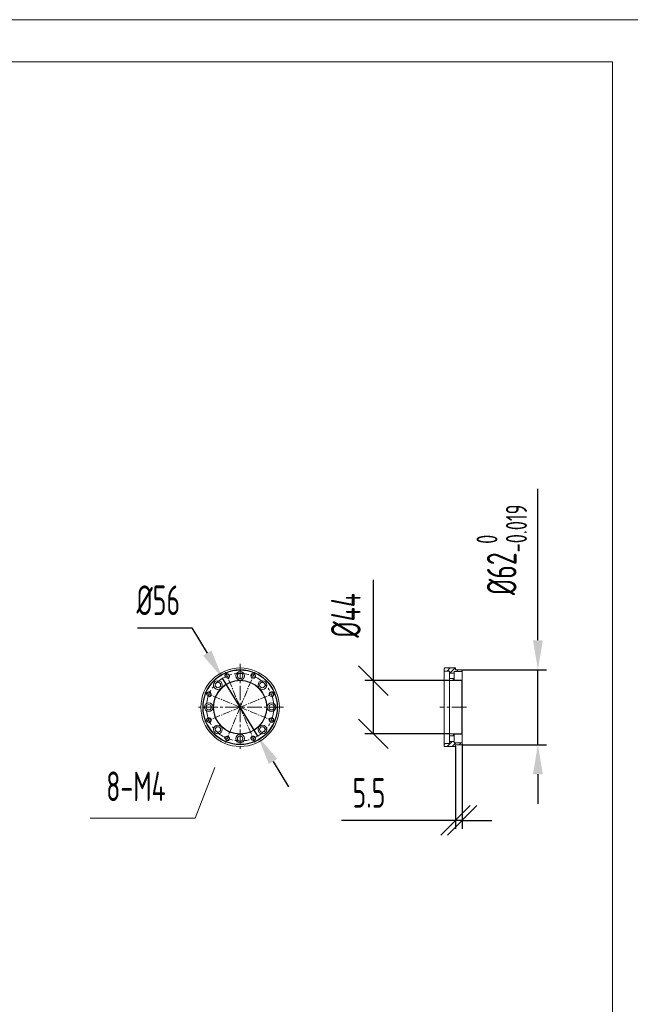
# Model space of a CAD drawing. Header units: millimetres. Extents: x 51337 to 61814, y -21781 to -12277.
# Tile 261 of 378: x 59644 to 60150, y -21127 to -20311. Entities that reach past the tile are written whole.
import ezdxf

# ---------------------------------------------------------------- set-up
doc = ezdxf.new("R2010")
doc.units = ezdxf.units.MM
doc.header["$LTSCALE"] = 0.3175
doc.linetypes.add('CENTER2', pattern=[28.575, 19.05, -3.175, 3.175, -3.175])
for name, color, linetype, lineweight in [('1轮廓实线层', 7, 'Continuous', 18), ('2细线层', 4, 'Continuous', 13), ('3中心线层', 1, 'CENTER2', 13), ('5剖面线层', 2, 'Continuous', 13), ('7标注层', 4, 'Continuous', 13), ('图框层', 7, 'Continuous', 18)]:
    doc.layers.add(name, color=color, linetype=linetype, lineweight=lineweight)
doc.styles.add('PC_TEXTSTYLE', font='ISOCP.SHX', dxfattribs={"width": 0.707, "bigfont": 'GBCBIG.SHX'})
doc.dimstyles.new('GB_DIAMETER', dxfattribs={"dimtxt": 3.5, "dimasz": 3.5, "dimexe": 1, "dimexo": 0, "dimgap": 1.5, "dimtad": 1, "dimjust": 4, "dimdsep": 46, "dimtxsty": 'PC_TEXTSTYLE', "dimcen": 0, "dimclrd": 256, "dimclrt": 3, "dimadec": 0, "dimazin": 2, "dimtp": 0.1, "dimtm": 0.1, "dimtfac": 0.71, "dimtdec": 3, "dimtmove": 0, "dimatfit": 2, "dimfxl": 1, "dimtfill": 1, "dimarcsym": 0})
doc.dimstyles.new('GB_LINEAR', dxfattribs={"dimtxt": 3.5, "dimasz": 3.5, "dimexe": 1, "dimexo": 0, "dimgap": 1.5, "dimtad": 1, "dimdsep": 46, "dimtxsty": 'PC_TEXTSTYLE', "dimcen": 0, "dimclrd": 256, "dimclrt": 3, "dimadec": 0, "dimazin": 2, "dimtp": 0.1, "dimtm": 0.1, "dimtfac": 0.71, "dimtdec": 3, "dimtmove": 0, "dimatfit": 3, "dimfxl": 1, "dimtfill": 1, "dimarcsym": 0})

# ---------------------------------------------------------------- blocks, each defined once
blk = doc.blocks.new('ZwmFrameMain_1_A4^_^无分区图框^_^landscape')
at = {"layer": '1轮廓实线层'}
for q in [(0, 200), (267, 0)]:
    blk.add_line((267, 200), q, dxfattribs=at)
at = {"layer": '2细线层'}
blk.add_line((272, 205), (-25, 205), dxfattribs=at)
blk = doc.blocks.new('*D47')
at = {"layer": '7标注层', "lineweight": -2, "transparency": 16777216}
for p, q in [((59741.76, -20814.89), (59786.91, -20814.89)), ((59786.91, -20814.89), (59799.62, -20835.83)), ((59841.39, -20904.65), (59812.33, -20856.78)), ((59854.1, -20925.6), (59866.81, -20946.54))]:
    blk.add_line(p, q, dxfattribs=at)
at = {"layer": '7标注层', "lineweight": 18, "transparency": 16777216}
for points in [[(59796.13, -20837.95), (59803.11, -20833.71), (59812.33, -20856.78)], [(59857.59, -20923.48), (59850.61, -20927.71), (59841.39, -20904.65)]]:
    blk.add_solid(points, dxfattribs=at)
at = {"layer": 'Defpoints', "color": 0, "lineweight": 18, "transparency": 16777216}
for p in [(59812.33, -20856.78), (59841.39, -20904.65)]:
    blk.add_point(p, dxfattribs=at)
at = {"layer": '7标注层', "color": 3, "transparency": 16777216, "insert": (59759.08, -20792.14), "char_height": 24.5, "attachment_point": 5, "style": 'PC_TEXTSTYLE', "bg_fill": 3, "box_fill_scale": 1.1, "bg_fill_color": 257, "bg_fill_transparency": 0}
blk.add_mtext('%%c56', dxfattribs=at)
blk = doc.blocks.new('*D48')
at = {"layer": '7标注层', "lineweight": -2, "transparency": 16777216}
for p, q in [((60073.31, -20825.21), (60073.31, -20700)), ((60073.31, -20911.71), (60073.31, -20849.71)), ((60073.31, -20936.21), (60073.31, -20960.71))]:
    blk.add_line(p, q, dxfattribs=at)
at = {"layer": '7标注层', "color": 0, "lineweight": -2, "transparency": 16777216}
for p, q in [((60010.31, -20849.71), (60080.31, -20849.71)), ((60010.31, -20911.71), (60080.31, -20911.71))]:
    blk.add_line(p, q, dxfattribs=at)
at = {"layer": '7标注层', "lineweight": 18, "transparency": 16777216}
for points in [[(60069.22, -20825.21), (60077.39, -20825.21), (60073.31, -20849.71)], [(60077.39, -20936.21), (60069.22, -20936.21), (60073.31, -20911.71)]]:
    blk.add_solid(points, dxfattribs=at)
at = {"layer": 'Defpoints', "color": 0, "lineweight": 18, "transparency": 16777216}
for p in [(60010.31, -20849.71), (60073.31, -20849.71), (60010.31, -20911.71)]:
    blk.add_point(p, dxfattribs=at)
at = {"layer": '7标注层', "color": 3, "transparency": 16777216, "insert": (60043.37, -20750.36), "char_height": 24.5, "attachment_point": 5, "rotation": 90, "style": 'PC_TEXTSTYLE', "bg_fill": 3, "box_fill_scale": 1.1, "bg_fill_color": 257, "bg_fill_transparency": 0}
blk.add_mtext('{\\A1;%%c62{}{\\H0.71x;\\C2;\\S 0^ -0.019;}}', dxfattribs=at)
blk = doc.blocks.new('_Oblique')
at = {"color": 0, "lineweight": -2}
blk.add_line((-0.5, -0.5), (0.5, 0.5), dxfattribs=at)
blk = doc.blocks.new('*D49')
at = {"layer": '7标注层', "lineweight": -2, "transparency": 16777216}
for p, q in [((59937.11, -20858.71), (59937.11, -20775.11)), ((59937.11, -20902.71), (59937.11, -20858.71))]:
    blk.add_line(p, q, dxfattribs=at)
at = {"layer": '7标注层', "color": 0, "lineweight": -2, "transparency": 16777216}
for p, q in [((60000.11, -20858.71), (59930.11, -20858.71)), ((60000.11, -20902.71), (59930.11, -20902.71))]:
    blk.add_line(p, q, dxfattribs=at)
at = {"layer": 'Defpoints', "color": 0, "lineweight": 18, "transparency": 16777216}
for p in [(59937.11, -20858.71), (60000.11, -20858.71), (60000.11, -20902.71)]:
    blk.add_point(p, dxfattribs=at)
at = {"layer": '7标注层', "lineweight": -2, "transparency": 16777216, "xscale": 24.5, "yscale": 24.5, "zscale": 24.5}
for p, rotation in [((59937.11, -20858.71), 90), ((59937.11, -20902.71), 270)]:
    blk.add_blockref('_Oblique', p, dxfattribs=dict(at, rotation=rotation))
at = {"layer": '7标注层', "color": 3, "transparency": 16777216, "insert": (59914.36, -20804.66), "char_height": 24.5, "attachment_point": 5, "rotation": 90, "style": 'PC_TEXTSTYLE', "bg_fill": 3, "box_fill_scale": 1.1, "bg_fill_color": 257, "bg_fill_transparency": 0}
blk.add_mtext('%%c44', dxfattribs=at)
blk = doc.blocks.new('*D50')
at = {"layer": '7标注层', "color": 0, "lineweight": -2, "transparency": 16777216}
for p, q in [((60005.11, -20913.21), (60005.11, -20981.41)), ((60010.61, -20911.41), (60010.61, -20981.41))]:
    blk.add_line(p, q, dxfattribs=at)
at = {"layer": '7标注层', "lineweight": -2, "transparency": 16777216}
for p, q in [((60005.11, -20974.41), (59910.85, -20974.41)), ((60010.61, -20974.41), (60005.11, -20974.41)), ((60010.61, -20974.41), (60035.11, -20974.41))]:
    blk.add_line(p, q, dxfattribs=at)
at = {"layer": 'Defpoints', "color": 0, "lineweight": 18, "transparency": 16777216}
for p in [(60005.11, -20913.21), (60010.61, -20911.41), (60005.11, -20974.41)]:
    blk.add_point(p, dxfattribs=at)
at = {"layer": '7标注层', "lineweight": -2, "transparency": 16777216, "xscale": 24.5, "yscale": 24.5, "zscale": 24.5}
blk.add_blockref('_Oblique', (60005.11, -20974.41), dxfattribs=at)
at = {"layer": '7标注层', "lineweight": -2, "transparency": 16777216, "xscale": 24.5, "yscale": 24.5, "zscale": 24.5, "rotation": 180}
blk.add_blockref('_Oblique', (60010.61, -20974.41), dxfattribs=at)
at = {"layer": '7标注层', "color": 3, "transparency": 16777216, "insert": (59933.48, -20951.66), "char_height": 24.5, "attachment_point": 5, "style": 'PC_TEXTSTYLE', "bg_fill": 3, "box_fill_scale": 1.1, "bg_fill_color": 257, "bg_fill_transparency": 0}
blk.add_mtext('5.5', dxfattribs=at)

msp = doc.modelspace()

# ---------------------------------------------------------------- hatches: boundary and pattern name
at = {"layer": '5剖面线层'}
h = msp.add_hatch(dxfattribs=at)
h.set_pattern_fill('ANSI31', color=256, scale=0.93, angle=360, style=0)
h.set_pattern_definition([(45, (59780.7702, -21042.9615), (-2.08791, 2.08791), [])])
h.paths.add_polyline_path([(60004.10504, -20858.31372), (60010.60504, -20858.31372), (60010.60504, -20858.41372), (60010.30504, -20858.71372), (60000.10504, -20858.71372), (60000.10504, -20856.96372), (60004.10504, -20856.96372)], flags=0)
h.paths.add_polyline_path([(60005.10504, -20848.21372), (60005.10504, -20849.71372), (60010.30504, -20849.71372), (60010.60504, -20850.01372), (60010.60504, -20851.11372), (60004.10504, -20851.11372), (60004.10504, -20852.46372), (60000.10504, -20852.46372), (60000.10504, -20850.71372), (59995.60504, -20850.71372), (59995.60504, -20848.51372), (59995.90504, -20848.21372)], flags=0)
h.paths.add_polyline_path([(60000.10504, -20902.71372), (60010.30504, -20902.71372), (60010.60504, -20903.01372), (60010.60504, -20903.11372), (60004.10504, -20903.11372), (60004.10504, -20904.46372), (60000.10504, -20904.46372)], flags=0)
h.paths.add_polyline_path([(60000.10504, -20908.96372), (60004.10504, -20908.96372), (60004.10504, -20910.31372), (60010.60504, -20910.31372), (60010.60504, -20911.41372), (60010.30504, -20911.71372), (60005.10504, -20911.71372), (60005.10504, -20913.21372), (59995.90504, -20913.21372), (59995.60504, -20912.91372), (59995.60504, -20910.71372), (60000.10504, -20910.71372)], flags=0)

# ---------------------------------------------------------------- linework, layer by layer
at = {"layer": '1轮廓实线层'}
for p, q in [((59995.60504, -20848.51372), (59995.90504, -20848.21372)), ((59995.60504, -20850.71372), (59995.60504, -20848.51372)), ((59995.60504, -20850.71372), (59995.60504, -20880.71372)), ((60000.10504, -20850.71372), (59995.60504, -20850.71372)), ((59995.90504, -20848.21372), (60005.10504, -20848.21372)), ((60000.10504, -20852.46372), (60000.10504, -20850.71372)), ((60000.10504, -20852.46372), (60000.10504, -20854.71372)), ((60004.10504, -20852.46372), (60000.10504, -20852.46372)), ((60010.60504, -20851.11372), (60004.10504, -20851.11372)), ((60004.10504, -20851.11372), (60004.10504, -20852.46372)), ((60004.10504, -20856.96372), (60004.10504, -20852.46372)), ((60005.10504, -20848.21372), (60005.10504, -20849.71372)), ((60005.10504, -20849.71372), (60010.30504, -20849.71372)), ((60010.30504, -20849.71372), (60010.60504, -20850.01372)), ((60010.60504, -20850.01372), (60010.60504, -20851.11372)), ((60010.60504, -20851.11372), (60010.60504, -20858.31372)), ((60000.10504, -20854.71372), (60000.10504, -20856.96372)), ((60000.10504, -20858.71372), (60000.10504, -20856.96372)), ((60000.10504, -20856.96372), (60004.10504, -20856.96372)), ((60000.10504, -20858.71372), (60000.10504, -20880.71372)), ((60010.30504, -20858.71372), (60000.10504, -20858.71372)), ((60004.10504, -20856.96372), (60004.10504, -20858.31372)), ((60004.10504, -20858.31372), (60010.60504, -20858.31372)), ((60010.60504, -20858.41372), (60010.30504, -20858.71372)), ((60010.30504, -20858.71372), (60010.30504, -20880.71372)), ((60010.60504, -20858.31372), (60010.60504, -20858.41372)), ((60010.60504, -20880.71372), (60010.60504, -20858.41372)), ((59995.60504, -20880.71372), (59995.60504, -20910.71372)), ((60000.10504, -20880.71372), (60000.10504, -20902.71372)), ((60010.30504, -20880.71372), (60010.30504, -20902.71372)), ((60010.60504, -20903.01372), (60010.60504, -20880.71372)), ((60000.10504, -20902.71372), (60010.30504, -20902.71372)), ((60000.10504, -20904.46372), (60000.10504, -20902.71372)), ((60000.10504, -20904.46372), (60000.10504, -20906.71372)), ((60004.10504, -20904.46372), (60000.10504, -20904.46372)), ((60000.10504, -20906.71372), (60000.10504, -20908.96372)), ((60000.10504, -20910.71372), (60000.10504, -20908.96372)), ((60000.10504, -20908.96372), (60004.10504, -20908.96372)), ((60010.60504, -20903.11372), (60004.10504, -20903.11372)), ((60004.10504, -20903.11372), (60004.10504, -20904.46372)), ((60004.10504, -20908.96372), (60004.10504, -20904.46372)), ((60004.10504, -20908.96372), (60004.10504, -20910.31372)), ((60004.10504, -20910.31372), (60010.60504, -20910.31372)), ((60010.30504, -20902.71372), (60010.60504, -20903.01372)), ((60010.60504, -20903.01372), (60010.60504, -20903.11372)), ((60010.60504, -20903.11372), (60010.60504, -20910.31372)), ((60010.60504, -20910.31372), (60010.60504, -20911.41372)), ((59995.60504, -20912.91372), (59995.60504, -20910.71372)), ((59995.60504, -20910.71372), (60000.10504, -20910.71372)), ((59995.90504, -20913.21372), (59995.60504, -20912.91372)), ((60005.10504, -20913.21372), (59995.90504, -20913.21372)), ((60010.30504, -20911.71372), (60005.10504, -20911.71372)), ((60005.10504, -20911.71372), (60005.10504, -20913.21372)), ((60010.60504, -20911.41372), (60010.30504, -20911.71372))]:
    msp.add_line(p, q, dxfattribs=at)
for centre, radius in [((59826.8615, -20880.71372), 32.5), ((59826.8615, -20880.71372), 31), ((59826.8615, -20880.71372), 30.7), ((59816.14636, -20854.84509), 1.65), ((59826.8615, -20854.71372), 3.6), ((59826.8615, -20854.71372), 2.25), ((59837.57663, -20854.84509), 1.65), ((59826.8615, -20880.71372), 22.3), ((59826.8615, -20880.71372), 22), ((59808.47672, -20862.32894), 3.6), ((59808.47672, -20862.32894), 2.25), ((59845.24627, -20862.32894), 3.6), ((59845.24627, -20862.32894), 2.25), ((59800.99287, -20869.99858), 1.65), ((59852.73013, -20869.99858), 1.65), ((59800.8615, -20880.71372), 3.6), ((59852.8615, -20880.71372), 3.6), ((59800.8615, -20880.71372), 2.25), ((59852.8615, -20880.71372), 2.25), ((59800.99287, -20891.42886), 1.65), ((59852.73013, -20891.42886), 1.65), ((59808.47672, -20899.0985), 3.6), ((59808.47672, -20899.0985), 2.25), ((59845.24627, -20899.0985), 3.6), ((59845.24627, -20899.0985), 2.25), ((59816.14636, -20906.58235), 1.65), ((59826.8615, -20906.71372), 3.6), ((59826.8615, -20906.71372), 2.25), ((59837.57663, -20906.58235), 1.65)]:
    msp.add_circle(centre, radius, dxfattribs=at)
at = {"layer": '2细线层'}
for centre in [(59816.14636, -20854.84509), (59837.57663, -20854.84509), (59800.99287, -20869.99858), (59852.73013, -20869.99858), (59800.99287, -20891.42886), (59852.73013, -20891.42886), (59816.14636, -20906.58235), (59837.57663, -20906.58235)]:
    msp.add_arc(centre, 2, 277, 187, dxfattribs=at)
at = {"layer": '3中心线层', "ltscale": 2}
for p, q in [((59826.8615, -20844.71372), (59826.8615, -20916.71372)), ((59862.8615, -20880.71372), (59790.8615, -20880.71372)), ((60014.10504, -20880.71372), (59992.10504, -20880.71372))]:
    msp.add_line(p, q, dxfattribs=at)
at = {"layer": '3中心线层'}
for q in [(59814.80697, -20851.61152), (59838.91603, -20851.61152), (59797.75929, -20868.65919), (59855.9637, -20868.65919), (59797.75929, -20892.76825), (59814.80697, -20909.81593), (59838.91603, -20909.81593), (59855.9637, -20892.76825)]:
    msp.add_line((59826.8615, -20880.71372), q, dxfattribs=at)
at = {"layer": '3中心线层', "ltscale": 2}
msp.add_circle((59826.8615, -20880.71372), 28, dxfattribs=at)
at = {"layer": '7标注层', "color": 4, "lineweight": 0}
msp.add_line((59789.70356, -20972.44625), (59702.70336, -20972.44625), dxfattribs=at)

# ---------------------------------------------------------------- block references
at = {"layer": '图框层', "xscale": 7, "yscale": 7, "zscale": 7}
msp.add_blockref('ZwmFrameMain_1_A4^_^无分区图框^_^landscape', (58265.97696, -21746.45419), dxfattribs=at)

# ---------------------------------------------------------------- next in the draw order: dimensions: what is measured, and where the dimension line sits
at = {"layer": '7标注层'}
for base, p1, p2, text, override, picture, middle in [((60073.30504, -20849.71372), (60010.30504, -20911.71372), (60010.30504, -20849.71372), '{\\A1;%%c<>{}{\\H0.71x;\\C2;\\S 0^ -0.019;}}', {"dimscale": 7, "dimgap": 1.5, "dimtad": 1, "dimjust": 0, "dimdec": 2, "dimlfac": 1, "dimpost": '<>', "dimse1": 0, "dimse2": 0, "dimsd1": 0, "dimsd2": 0, "dimclrd": 256, "dimclre": 0, "dimtol": 0, "dimlim": 0, "dimtp": 0, "dimtm": 0.019, "dimtdec": 3, "dimtofl": 1}, '*D48', (60043.37265, -20750.3564)), ((59937.10504, -20858.71372), (60000.10504, -20902.71372), (60000.10504, -20858.71372), '%%c<>', {"dimscale": 7, "dimgap": 1.5, "dimtad": 1, "dimjust": 0, "dimdec": 2, "dimlfac": 1, "dimpost": '<>', "dimblk1": 'Oblique', "dimblk2": 'Oblique', "dimsah": 1, "dimse1": 0, "dimse2": 0, "dimsd1": 0, "dimsd2": 0, "dimclrd": 256, "dimclre": 0, "dimtofl": 1}, '*D49', (59914.35504, -20804.66007))]:
    dim = msp.add_linear_dim(base=base, p1=p1, p2=p2, angle=90, text=text, dimstyle='GB_LINEAR', override=override, dxfattribs=at)
    dim.commit()
    dim.dimension.update_dxf_attribs({"geometry": picture, "text_midpoint": middle})
dim = msp.add_diameter_dim_2p(p1=(59841.38837, -20904.65051), p2=(59812.33463, -20856.77693), dimstyle='GB_DIAMETER', override={"dimscale": 7, "dimgap": 1.5, "dimtad": 1, "dimjust": 4, "dimtih": 0, "dimtoh": 1, "dimdec": 2, "dimlfac": 1, "dimse1": 0, "dimse2": 0, "dimsd1": 0, "dimsd2": 0, "dimtix": 0, "dimtofl": 1, "dimatfit": 0}, dxfattribs=at)
dim.commit()
dim.dimension.update_dxf_attribs({"geometry": '*D47', "text_midpoint": (59793.3756, -20825.53702), "dimtype": 163})

# ---------------------------------------------------------------- next in the draw order: linework, layer by layer
at = {"layer": '7标注层', "color": 4, "lineweight": 0}
msp.add_line((59806.01115, -20930.48307), (59789.70356, -20972.44625), dxfattribs=at)
at = {"layer": '7标注层', "color": 4}
msp.add_solid([(59814.88568, -20907.64686), (59802.18968, -20928.99799), (59809.83262, -20931.96816), (59814.88568, -20907.64686)], dxfattribs=at)

# ---------------------------------------------------------------- next in the draw order: texts
at = {"layer": '7标注层', "color": 3, "insert": (59765.20356, -20958.44625), "char_height": 24.5, "attachment_point": 9, "style": 'PC_TEXTSTYLE'}
msp.add_mtext('8-M4', dxfattribs=at)

# ---------------------------------------------------------------- next in the draw order: dimensions: what is measured, and where the dimension line sits
at = {"layer": '7标注层'}
dim = msp.add_linear_dim(base=(60005.10504, -20974.41372), p1=(60010.60504, -20911.41372), p2=(60005.10504, -20913.21372), dimstyle='GB_LINEAR', override={"dimscale": 7, "dimgap": 1.5, "dimtad": 1, "dimjust": 0, "dimdec": 2, "dimlfac": 1, "dimpost": '<>', "dimblk1": 'Oblique', "dimblk2": 'Oblique', "dimsah": 1, "dimse1": 0, "dimse2": 0, "dimsd1": 0, "dimsd2": 0, "dimclrd": 256, "dimclre": 0, "dimtofl": 1}, dxfattribs=at)
dim.commit()
dim.dimension.update_dxf_attribs({"geometry": '*D50', "text_midpoint": (59933.47999, -20951.66372)})

doc.saveas('drawing.dxf')
